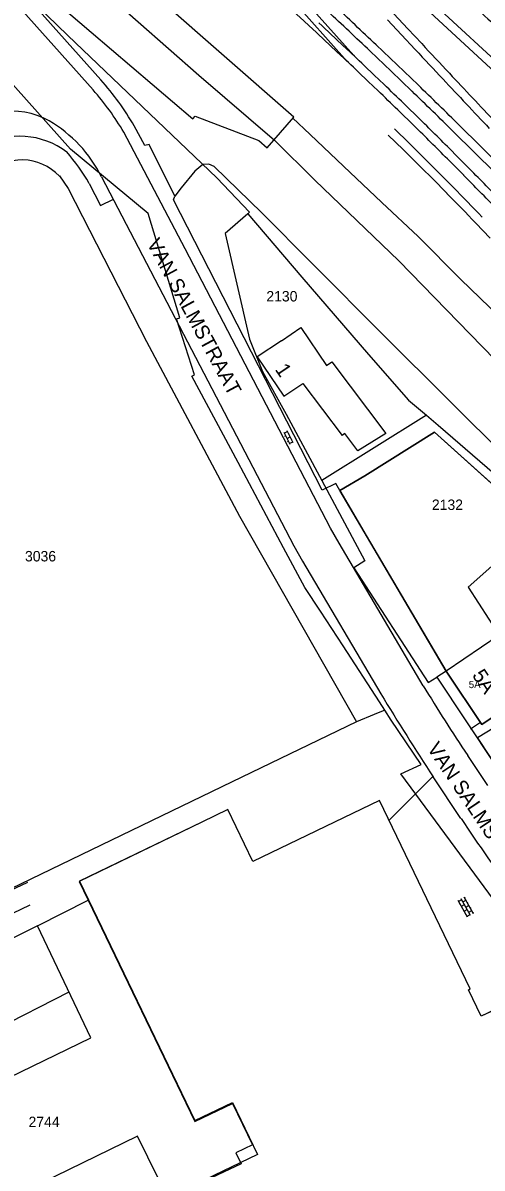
# Model space of a CAD drawing. Extents: x 148816 to 151297, y 399515 to 402500.
# Drawn here: x 149895 to 149974.1, y 399641 to 399838.3 of the extents above; entities that cross this region are included whole.
import ezdxf

# ---------------------------------------------------------------- set-up
doc = ezdxf.new("R2010")
doc.units = 0
for name, color, linetype in [('B01 Hoofdgebouw  [D] Norm', 7, 'Continuous'), ('B01 Hoofdgebouw  [T] Norm', 7, 'Continuous'), ('B01 hoofgebouw', 7, 'Continuous'), ('G01 perceelsgrens', 7, 'Continuous'), ('Q01 Spoorrail  [D] Norm', 7, 'Continuous'), ('S02 Open verharding  Norm', 7, 'Continuous'), ('T01 Muur  [T] Gem', 7, 'Continuous'), ('T04 Haag heg  [D] Gem', 7, 'Continuous'), ('V00 Kant verharding algemeen  [T] Norm', 7, 'Continuous'), ('Z01 perceelnummer', 7, 'Continuous'), ('Z02 huisnummer', 7, 'Continuous'), ('Z02 Huisnummer  [Tekst] Norm', 7, 'Continuous'), ('Z06 straatnaam', 7, 'Continuous')]:
    doc.layers.add(name, color=color, linetype=linetype)

msp = doc.modelspace()

# ---------------------------------------------------------------- linework, layer by layer
at = {"layer": 'B01 Hoofdgebouw  [D] Norm'}
for p, q in [((149965.87, 399767.8), (149953.9, 399760.29)), ((149985.68, 399750), (149965.87, 399767.8))]:
    msp.add_line(p, q, dxfattribs=at)
msp.add_lwpolyline([(149925.79, 399700.61), (149904.66, 399690.4), (149924.6, 399649.02), (149931.08, 399652.14), (149934.53, 399644.98), (149931.69, 399643.61), (149932.6, 399641.71), (149905.45, 399628.91)], dxfattribs=at)
at = {"layer": 'B01 Hoofdgebouw  [T] Norm'}
for p, q in [((149953.9, 399760.29), (149949.59, 399757.76)), ((149949.59, 399757.76), (149954.15, 399750)), ((149954.15, 399750), (149967.88, 399726.62)), ((149967.88, 399726.62), (149974.03, 399717.46)), ((149974.03, 399717.46), (149979.84, 399721.37)), ((149956.4, 399704.35), (149934.6, 399693.85)), ((149972.04, 399671.88), (149956.4, 399704.35)), ((149930.29, 399702.78), (149925.79, 399700.61)), ((149934.6, 399693.85), (149930.29, 399702.78)), ((149971.76, 399671.74), (149972.04, 399671.88)), ((149973.96, 399667.15), (149971.76, 399671.74)), ((149981.89, 399670.95), (149973.96, 399667.15))]:
    msp.add_line(p, q, dxfattribs=at)
at = {"layer": 'B01 hoofgebouw'}
for points in [[(149939.51, 399783.58), (149942.85, 399785.84), (149947.29, 399779.28), (149948.21, 399779.91), (149957.53, 399767.58), (149952.67, 399764.6), (149950.46, 399767.56), (149949.98, 399767.25)], [(149939.51, 399783.58), (149935.37, 399780.78), (149939.95, 399774.02), (149943.2, 399776.22), (149949.98, 399767.25)], [(149953.9, 399760.29), (149965.87, 399767.8), (149992.98, 399743.45), (149977.01, 399732.83)], [(149979.84, 399721.37), (149974.03, 399717.46), (149967.88, 399726.62), (149949.59, 399757.76), (149953.9, 399760.29)], [(150000, 399633.28), (149995.2, 399643.26), (149997.27, 399644.26), (149995.21, 399648.55), (149994.05, 399647.99), (149988.81, 399658.84), (149987.92, 399658.41), (149981.89, 399670.95), (149973.96, 399667.15), (149971.76, 399671.74), (149972.04, 399671.88), (149956.4, 399704.35), (149934.6, 399693.85), (149930.29, 399702.78), (149925.79, 399700.61)], [(149925.79, 399700.61), (149904.76, 399690.46), (149924.63, 399649.2), (149931.08, 399652.31), (149935.4, 399643.35), (149905.45, 399628.91)]]:
    msp.add_lwpolyline(points, dxfattribs=at)
at = {"layer": 'G01 perceelsgrens'}
for points in [[(149897.95, 399869.91), (149900.13, 399868.17), (149896.12, 399863.44), (149908.81, 399853.15), (149904.4, 399847.75), (149925.3, 399829.36), (149938.33, 399818.14), (149945.28, 399811.23), (149959.75, 399797.32), (149974.11, 399782.58), (149983.26, 399773.23), (149993.69, 399761.3), (150000, 399754.7)], [(149895.15, 399868.14), (149895.65, 399867.64), (149886.61, 399851.78), (149902.73, 399836.16), (149928.37, 399811.63), (149934.04, 399805.7), (149933.72, 399805.42)], [(149957.35, 399719.89), (149956.41, 399721.33), (149950.17, 399730.99), (149946.26, 399736.94), (149943.57, 399741.02), (149939.87, 399747.87), (149932.06, 399762.59), (149924.09, 399777.48), (149924.56, 399777.71), (149921.46, 399787.32), (149922.05, 399787.51), (149916.58, 399805.47), (149903.2, 399816.56), (149870.94, 399852.8)], [(149901.28, 399811.97), (149902.8, 399809.83), (149916.27, 399783.43), (149932.32, 399753.33), (149952.45, 399717.92)], [(149933.72, 399805.42), (149929.83, 399802.05), (149934.03, 399783.86), (149936.25, 399778.25), (149940.33, 399770.94), (149946.47, 399759.46)], [(149933.72, 399805.42), (149943.03, 399794.5), (149954.5, 399781.22), (149961.43, 399773.34), (149964.49, 399770.74)], [(149964.49, 399770.74), (149946.47, 399759.46)], [(149964.49, 399770.74), (149966.52, 399769.01), (149982.12, 399755.52), (149984.75, 399753.27)], [(149946.47, 399759.46), (149953.87, 399745.65), (149951.98, 399744.46), (149964.8, 399724.66), (149966.32, 399725.62)], [(149984.75, 399753.27), (149978.38, 399747.01), (149971.72, 399741.11), (149977.01, 399732.83), (149967.88, 399726.62), (149966.32, 399725.62)], [(149966.32, 399725.62), (149976.3, 399710.57), (149983.4, 399700.13), (149983.77, 399699.65)], [(149957.35, 399719.89), (149955.52, 399719.15)], [(149958.45, 399718.2), (149957.35, 399719.89)], [(149952.45, 399717.92), (149932.68, 399708.38), (149887.65, 399686.61)], [(149955.52, 399719.15), (149952.45, 399717.92)], [(149972.85, 399691.64), (149960.11, 399708.92), (149963.58, 399710.55), (149958.45, 399718.2)], [(149992.64, 399664.79), (149972.85, 399691.64)]]:
    msp.add_lwpolyline(points, dxfattribs=at)
for centre, radius, start, end in [((149894.88, 399805.59), 9.16, 89.3274, 133.5437), ((149894.73, 399805.65), 9.09, 43.9603, 88.3839)]:
    msp.add_arc(centre, radius, start, end, dxfattribs=at)
at = {"layer": 'Q01 Spoorrail  [D] Norm'}
for p, q in [((149938.58, 399847.79), (149952, 399832.7)), ((149937.46, 399846.8), (149950.87, 399831.7)), ((149981.11, 399825.4), (149965.16, 399840.15)), ((149982.12, 399826.5), (149966.18, 399841.25)), ((149949.98, 399833.84), (149949.98, 399833.84)), ((149963.48, 399821.63), (149960.62, 399824.43)), ((149962.43, 399820.56), (149959.57, 399823.35)), ((149961.54, 399817.6), (149958.98, 399820.09)), ((149960.49, 399816.52), (149957.93, 399819.01)), ((149971.99, 399813.14), (149969.17, 399815.98)), ((149970.93, 399812.09), (149968.11, 399814.92)), ((149969.12, 399810.02), (149966.61, 399812.56)), ((149968.05, 399808.97), (149965.55, 399811.51)), ((149975.47, 399801.27), (149973.01, 399803.86))]:
    msp.add_line(p, q, dxfattribs=at)
for points in [[(149944.95, 399837.24), (149942.75, 399839.28), (149940.54, 399841.3)], [(149958.9, 399839.88), (149961.3, 399837.33), (149963.69, 399834.77)], [(149957.81, 399838.86), (149960.2, 399836.3), (149962.59, 399833.75)], [(149955.84, 399834.57), (149959.46, 399831.12), (149963.06, 399827.65)], [(149954.8, 399833.48), (149958.42, 399830.03), (149962.02, 399826.57)], [(149956.18, 399826.64), (149954.47, 399828.27), (149952.76, 399829.9)], [(149957.21, 399827.72), (149955.51, 399829.36), (149953.8, 399830.99)], [(149970.23, 399820.66), (149973.78, 399817.14), (149977.33, 399813.61)], [(149969.17, 399819.59), (149972.73, 399816.08), (149976.27, 399812.55)]]:
    msp.add_lwpolyline(points, dxfattribs=at)
for centre, radius, start, end in [((149564.22, 399424.27), 565.69, 46.3341, 47.3455), ((149564.22, 399424.27), 567.19, 46.3341, 47.3455), ((156533.48, 406944.36), 9669.43, 227.280144, 227.311747), ((149375.2, 399222.91), 839.36, 46.74613, 47.15606), ((149375.2, 399222.91), 837.86, 46.74613, 47.15606), ((149374.68, 399222.36), 840.13, 46.42314, 46.74591), ((153313.92, 402968.4), 4588.84, 223.08669, 223.17411), ((153313.92, 402968.4), 4587.34, 223.08669, 223.17411), ((149374.68, 399222.36), 838.63, 46.42314, 46.74591), ((153616.46, 403251.94), 5003.48, 223.1715, 223.30455), ((153616.46, 403251.94), 5001.98, 223.1715, 223.30455), ((149373.89, 399221.57), 839.74, 45.77683, 46.09916), ((149373.89, 399221.57), 841.24, 45.77683, 46.09916), ((149216.21, 399055.45), 1072.78, 45.42187, 45.95561), ((149216.21, 399055.45), 1074.28, 45.42187, 45.95561), ((149374.89, 399222.59), 838.32, 44.95727, 45.5039), ((149374.89, 399222.59), 839.82, 44.95727, 45.5039), ((149576.08, 399424.07), 549.35, 44.8502, 45.5934), ((149576.08, 399424.07), 550.85, 44.8502, 45.5934), ((149375.07, 399222.77), 838.05, 44.13715, 44.68395), ((149375.07, 399222.77), 839.55, 44.13715, 44.68395), ((149576.38, 399424.36), 550.43, 43.7349, 44.4786), ((149576.38, 399424.36), 548.93, 43.7349, 44.4786)]:
    msp.add_arc(centre, radius, start, end, dxfattribs=at)
at = {"layer": 'S02 Open verharding  Norm'}
for p, q in [((149941.01, 399765.71), (149939.98, 399767.77)), ((149940.58, 399767.91), (149940.04, 399767.64)), ((149940.13, 399767.12), (149940.27, 399767.19)), ((149940.49, 399766.74), (149941.03, 399767.01)), ((149941.54, 399765.98), (149940.51, 399768.04)), ((149940.8, 399767.46), (149940.94, 399767.53)), ((149941.25, 399766.56), (149941.39, 399766.63)), ((149940.58, 399766.23), (149940.72, 399766.3)), ((149941.48, 399766.12), (149940.94, 399765.85)), ((149972.63, 399684.83), (149971.03, 399687.71)), ((149971.58, 399684.24), (149969.98, 399687.13)), ((149970.06, 399687), (149970.58, 399687.29)), ((149970.3, 399686.56), (149970.17, 399686.49)), ((149972.11, 399684.53), (149970.51, 399687.42)), ((149970.54, 399686.12), (149971.07, 399686.42)), ((149970.78, 399685.69), (149970.65, 399685.61)), ((149971.35, 399687.14), (149970.82, 399686.85)), ((149971.11, 399687.58), (149971.24, 399687.65)), ((149971.31, 399685.98), (149971.83, 399686.27)), ((149971.59, 399686.71), (149971.72, 399686.78)), ((149972.08, 399685.83), (149972.21, 399685.9)), ((149971.02, 399685.25), (149971.55, 399685.54)), ((149971.27, 399684.81), (149971.14, 399684.74)), ((149971.51, 399684.38), (149972.03, 399684.67)), ((149971.79, 399685.1), (149972.32, 399685.39)), ((149972.56, 399684.96), (149972.69, 399685.03))]:
    msp.add_line(p, q, dxfattribs=at)
at = {"layer": 'T01 Muur  [T] Gem'}
msp.add_lwpolyline([(149973.81, 399717.79), (149972.07, 399716.63)], dxfattribs=at)
at = {"layer": 'T04 Haag heg  [D] Gem'}
msp.add_line((149853.65, 399670.35), (149895.81, 399690.25), dxfattribs=at)
for points in [[(149864.51, 399675.48), (149866.2, 399671.97), (149896.24, 399686.38)], [(149897.5, 399682.76), (149884.41, 399676.27), (149890.1, 399664.81), (149902.93, 399671.35)]]:
    msp.add_lwpolyline(points, dxfattribs=at)
at = {"layer": 'V00 Kant verharding algemeen  [T] Norm'}
for p, q in [((149886.09, 399854.4), (149924.26, 399821.79)), ((149941.69, 399822.12), (149909.93, 399849.89)), ((149924.26, 399821.79), (149924.68, 399822.29)), ((149924.68, 399822.29), (149935.64, 399818.09)), ((149937.09, 399816.81), (149941.69, 399822.12)), ((149944.49, 399819.13), (149941.42, 399822)), ((149935.64, 399818.09), (149937.09, 399816.81)), ((149950.21, 399813.67), (149944.49, 399819.13)), ((149927.01, 399813.98), (149925.99, 399813.95)), ((149927.93, 399813.6), (149927.01, 399813.98)), ((149924.6, 399812.78), (149922.26, 399809.93)), ((149925.99, 399813.95), (149924.6, 399812.78)), ((149936.17, 399805.59), (149927.93, 399813.6)), ((149956.85, 399807.39), (149950.21, 399813.67)), ((149922.26, 399809.93), (149921.15, 399808.46)), ((149963.1, 399801.52), (149956.85, 399807.39)), ((149944.83, 399796.9), (149936.17, 399805.59)), ((149970.43, 399794.1), (149963.1, 399801.52)), ((149957.17, 399784.48), (149944.83, 399796.9)), ((149977.04, 399787.72), (149970.43, 399794.1)), ((149968.33, 399773.4), (149957.17, 399784.48)), ((149980.74, 399761), (149968.33, 399773.4)), ((149965.62, 399708.46), (149958.05, 399700.92))]:
    msp.add_line(p, q, dxfattribs=at)
for points in [[(149908.44, 399828.51), (149885.19, 399854.52)], [(149907.09, 399826.8), (149883.79, 399852.87)], [(149921.15, 399808.46), (149916.76, 399817.38), (149915.98, 399817.22), (149914.17, 399820.6)], [(149963.96, 399724.11), (149949.46, 399748.67), (149947.99, 399751.29), (149922.95, 399799.41), (149912.36, 399819.5)], [(149906.39, 399810.69), (149908.35, 399806.87), (149910.57, 399807.94)], [(149908.54, 399811.82), (149941.69, 399748.2), (149943.15, 399745.56), (149956.67, 399722.71)], [(149949.59, 399757.76), (149948.87, 399758.98), (149946.53, 399757.8), (149920.96, 399807.83), (149921.15, 399808.46)], [(149985.38, 399707.39), (149983.69, 399706.22), (149977.89, 399708.25), (149973.28, 399715.2), (149978.86, 399718.6)], [(149975.09, 399706.92), (149971.62, 399712.11)], [(149970.46, 399701.26), (149965.69, 399708.43)], [(149910.57, 399583.02), (149906.68, 399591.36), (149897.67, 399587.04), (149889.72, 399603.75), (149898.73, 399607.97), (149878.52, 399649.79), (149906.68, 399663.47), (149897.5, 399682.76), (149906.24, 399687.14)], [(149920.01, 399635.77), (149914.71, 399646.48), (149895.77, 399637.24), (149900.95, 399626.74)]]:
    msp.add_lwpolyline(points, dxfattribs=at)
for centre, radius, start, end in [((149869.24, 399794.05), 52.19, 30.5856, 41.3268), ((149871.03, 399795.22), 47.94, 30.4308, 41.2124), ((149892.91, 399809.49), 13.67, 61.0521, 135.3915), ((149887.87, 399801.52), 23.09, 26.4862, 59.6876), ((149894.48, 399805.5), 13.31, 52.7421, 119.4131), ((149880.58, 399796.38), 29.51, 29.0131, 41.9258), ((150208.72, 399871.74), 285.83, 211.0965, 213.9502), ((150342.91, 399956.67), 451.58, 211.2043, 213.3479), ((150369.92, 399967.5), 480.05, 213.6841, 217.5992)]:
    msp.add_arc(centre, radius, start, end, dxfattribs=at)

# ---------------------------------------------------------------- texts
at = {"layer": 'Z01 perceelnummer'}
for s, p in [('2130', (149936.93, 399790.34)), ('2132', (149965.45, 399754.41)), ('3036', (149895.35, 399745.54)), ('2744', (149895.96, 399648.05))]:
    msp.add_text(s, height=1.8, dxfattribs=at).set_placement(p)
at = {"layer": 'Z02 huisnummer'}
for s, rotation, p in [('1', 304.1191, (149938.34, 399778.62)), ('5A', 303.9125, (149972.29, 399725.91))]:
    msp.add_text(s, height=2.5, rotation=rotation, dxfattribs=at).set_placement(p)
at = {"layer": 'Z02 Huisnummer  [Tekst] Norm'}
msp.add_text('5A', height=1.25, dxfattribs=at).set_placement((149971.8, 399723.71))
at = {"layer": 'Z06 straatnaam'}
for rotation, p in [(298.3085, (149916.27, 399800.37)), (303.833, (149964.54, 399713.33))]:
    msp.add_text('VAN SALMSTRAAT', height=2.5, rotation=rotation, dxfattribs=at).set_placement(p)

doc.saveas('drawing.dxf')
